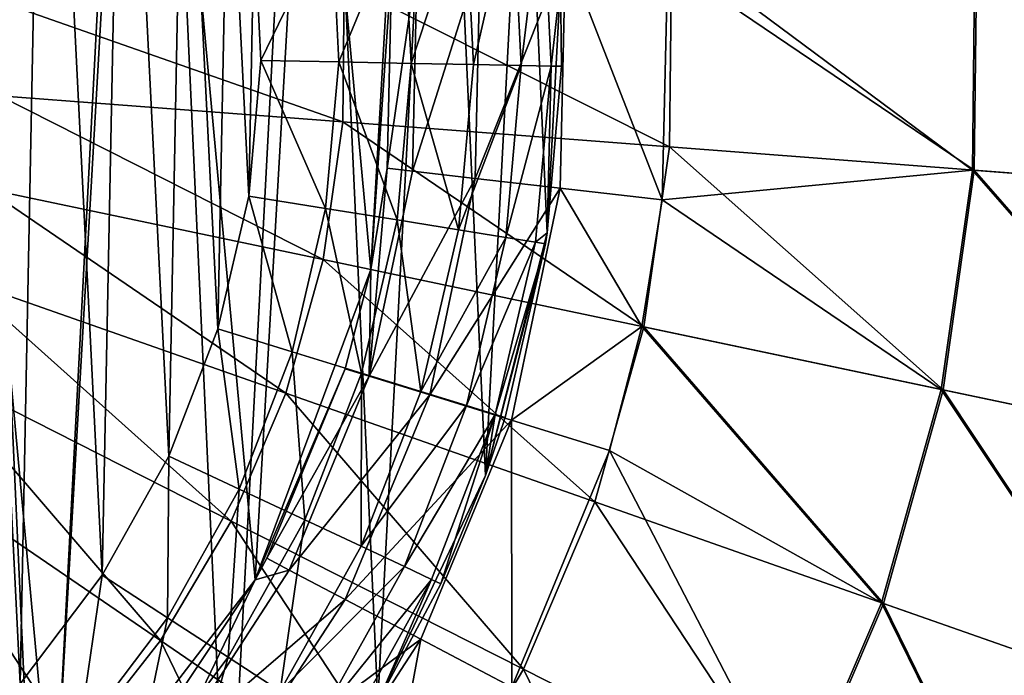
# Model space of a CAD drawing. Header units: millimetres. Extents: x 64 to 3333, y 103 to 3347.
# Tile 205 of 519: x 918 to 934, y 3178 to 3189. Entities that reach past the tile are written whole.
import ezdxf

# ---------------------------------------------------------------- set-up
doc = ezdxf.new("R2010")
doc.units = ezdxf.units.MM
doc.header["$LTSCALE"] = 25.4
doc.layers.get('0').update_dxf_attribs({"true_color": 0xff5454})

# ---------------------------------------------------------------- blocks, each defined once
blk = doc.blocks.new('SPIDER-6785-9743.STL')
at = {"color": 0}
mesh = blk.add_polyface(dxfattribs=at)
corners = [(884.71, 3191.716, 114.71), (885.089, 3183.433, 114.71), (884.492, 3187.556, 114.71), (885.736, 3195.753, 114.71), (886.48, 3179.506, 114.71), (887.529, 3199.513, 114.71), (888.609, 3175.926, 114.71), (890.022, 3202.851, 114.71), (891.397, 3172.83, 114.71), (893.118, 3205.638, 114.71), (894.734, 3170.337, 114.71), (896.698, 3207.768, 114.71), (898.494, 3168.544, 114.71), (900.625, 3209.158, 114.71), (902.532, 3167.518, 114.71), (904.748, 3209.755, 114.71), (906.692, 3167.3, 114.71), (908.908, 3209.537, 114.71), (910.814, 3167.897, 114.71), (912.945, 3208.511, 114.71), (914.741, 3169.288, 114.71), (916.705, 3206.718, 114.71), (918.321, 3171.417, 114.71), (920.043, 3204.225, 114.71), (921.417, 3174.205, 114.71), (922.83, 3201.129, 114.71), (923.91, 3177.542, 114.71), (924.96, 3197.549, 114.71), (925.704, 3181.302, 114.71), (926.35, 3193.622, 114.71), (926.729, 3185.34, 114.71), (926.947, 3189.5, 114.71)]
mesh.append_faces([[corners[k] for k in face] for face in [(0, 1, 2), (30, 29, 31)]], dxfattribs={"vtx0": -1, "color": 0})
mesh.append_faces([[corners[k] for k in face] for face in [(1, 3, 4), (4, 5, 6), (6, 7, 8), (8, 9, 10), (10, 11, 12), (12, 13, 14), (14, 15, 16), (16, 17, 18), (18, 19, 20), (20, 21, 22), (22, 23, 24), (24, 25, 26), (26, 27, 28), (28, 29, 30)]], dxfattribs={"vtx0": -1, "vtx1": -1, "color": 0})
mesh.append_faces([[corners[k] for k in face] for face in [(1, 0, 3), (4, 3, 5), (6, 5, 7), (8, 7, 9), (10, 9, 11), (12, 11, 13), (14, 13, 15), (16, 15, 17), (18, 17, 19), (20, 19, 21), (22, 21, 23), (24, 23, 25), (26, 25, 27), (28, 27, 29)]], dxfattribs={"vtx0": -1, "vtx2": -1, "color": 0})
at = {"color": 7, "true_color": 0xffffff}
mesh = blk.add_polyface(dxfattribs=at)
corners = [(887.787, 3184.107, 124.919), (888.413, 3194.977, 124.919), (887.281, 3189.59, 124.919), (889.886, 3179.018, 124.919), (891.083, 3199.792, 124.919), (893.393, 3174.773, 124.919), (895.053, 3203.606, 124.919), (897.995, 3171.751, 124.919), (899.972, 3206.08, 124.919), (903.283, 3170.219, 124.919), (905.401, 3206.994, 124.919), (908.787, 3170.314, 124.919), (910.858, 3206.268, 124.919), (914.02, 3172.028, 124.919), (915.859, 3203.965, 124.919), (918.514, 3175.208, 124.919), (919.959, 3200.291, 124.919), (921.872, 3179.57, 124.919), (922.793, 3195.571, 124.919), (923.795, 3184.729, 124.919), (924.111, 3190.226, 124.919)]
mesh.append_faces([[corners[k] for k in face] for face in [(0, 1, 2), (18, 19, 20)]], dxfattribs={"vtx0": -1, "color": 7})
mesh.append_faces([[corners[k] for k in face] for face in [(1, 3, 4), (4, 5, 6), (6, 7, 8), (8, 9, 10), (10, 11, 12), (12, 13, 14), (14, 15, 16), (16, 17, 18)]], dxfattribs={"vtx0": -1, "vtx1": -1, "color": 7})
mesh.append_faces([[corners[k] for k in face] for face in [(1, 0, 3), (4, 3, 5), (6, 5, 7), (8, 7, 9), (10, 9, 11), (12, 11, 13), (14, 13, 15), (16, 15, 17), (18, 17, 19)]], dxfattribs={"vtx0": -1, "vtx2": -1, "color": 7})
at = {"color": 0}
mesh = blk.add_polyface(dxfattribs=at)
corners = [(889.761, 3185.463, 179.71), (889.535, 3189.98, 179.71), (889.49, 3187.713, 179.71), (889.894, 3192.219, 179.71), (890.343, 3183.271, 179.71), (890.562, 3194.385, 179.71), (891.224, 3181.183, 179.71), (891.525, 3196.438, 179.71), (892.388, 3179.237, 179.71), (892.764, 3198.336, 179.71), (893.81, 3177.472, 179.71), (894.255, 3200.044, 179.71), (895.465, 3175.922, 179.71), (895.969, 3201.527, 179.71), (897.319, 3174.617, 179.71), (897.873, 3202.758, 179.71), (899.337, 3173.584, 179.71), (899.93, 3203.711, 179.71), (901.479, 3172.841, 179.71), (902.1, 3204.369, 179.71), (903.703, 3172.403, 179.71), (904.34, 3204.719, 179.71), (905.967, 3172.28, 179.71), (906.606, 3204.753, 179.71), (908.226, 3172.472, 179.71), (908.856, 3204.472, 179.71), (910.436, 3172.977, 179.71), (911.044, 3203.88, 179.71), (912.554, 3173.785, 179.71), (913.129, 3202.99, 179.71), (914.54, 3174.879, 179.71), (915.07, 3201.818, 179.71), (916.353, 3176.24, 179.71), (916.829, 3200.387, 179.71), (917.96, 3177.839, 179.71), (918.371, 3198.726, 179.71), (919.328, 3179.647, 179.71), (919.667, 3196.866, 179.71), (920.432, 3181.627, 179.71), (920.692, 3194.844, 179.71), (921.249, 3183.742, 179.71), (921.425, 3192.698, 179.71), (921.764, 3185.95, 179.71), (921.853, 3190.472, 179.71), (921.967, 3188.208, 179.71)]
mesh.append_faces([[corners[k] for k in face] for face in [(0, 1, 2), (43, 42, 44)]], dxfattribs={"vtx0": -1, "color": 0})
mesh.append_faces([[corners[k] for k in face] for face in [(1, 0, 3), (3, 4, 5), (5, 6, 7), (7, 8, 9), (9, 10, 11), (11, 12, 13), (13, 14, 15), (15, 16, 17), (17, 18, 19), (19, 20, 21), (21, 22, 23), (23, 24, 25), (25, 26, 27), (27, 28, 29), (29, 30, 31), (31, 32, 33), (33, 34, 35), (35, 36, 37), (37, 38, 39), (39, 40, 41), (41, 42, 43)]], dxfattribs={"vtx0": -1, "vtx1": -1, "color": 0})
mesh.append_faces([[corners[k] for k in face] for face in [(3, 0, 4), (5, 4, 6), (7, 6, 8), (9, 8, 10), (11, 10, 12), (13, 12, 14), (15, 14, 16), (17, 16, 18), (19, 18, 20), (21, 20, 22), (23, 22, 24), (25, 24, 26), (27, 26, 28), (29, 28, 30), (31, 30, 32), (33, 32, 34), (35, 34, 36), (37, 36, 38), (39, 38, 40), (41, 40, 42)]], dxfattribs={"vtx0": -1, "vtx2": -1, "color": 0})
mesh = blk.add_polyface(dxfattribs=at)
corners = [(926.152, 3190.99, 177.21), (925.501, 3188.138, 178.246), (926.296, 3188.123, 177.21), (925.363, 3190.895, 178.246)]
mesh.append_faces([[corners[k] for k in face] for face in [(0, 1, 2), (1, 0, 3)]], dxfattribs={"vtx0": -1, "color": 0})
mesh = blk.add_polyface(dxfattribs=at)
corners = [(926.648, 3191.05, 176.004), (926.296, 3188.123, 177.21), (926.795, 3188.113, 176.004), (926.152, 3190.99, 177.21)]
mesh.append_faces([[corners[k] for k in face] for face in [(0, 1, 2), (1, 0, 3)]], dxfattribs={"vtx0": -1, "color": 0})
mesh = blk.add_polyface(dxfattribs=at)
corners = [(926.648, 3191.05, 176.004), (926.795, 3188.113, 176.004), (926.947, 3189.5, 174.71)]
mesh.append_faces([[corners[k] for k in face] for face in [(0, 1, 2)]], dxfattribs={"color": 0})
mesh = blk.add_polyface(dxfattribs=at)
corners = [(924.466, 3188.158, 179.04), (925.363, 3190.895, 178.246), (924.335, 3190.771, 179.04), (925.501, 3188.138, 178.246)]
mesh.append_faces([[corners[k] for k in face] for face in [(0, 1, 2), (1, 0, 3)]], dxfattribs={"vtx0": -1, "color": 0})
mesh = blk.add_polyface(dxfattribs=at)
corners = [(923.26, 3188.182, 179.54), (924.335, 3190.771, 179.04), (923.138, 3190.627, 179.54), (924.466, 3188.158, 179.04)]
mesh.append_faces([[corners[k] for k in face] for face in [(0, 1, 2), (1, 0, 3)]], dxfattribs={"vtx0": -1, "color": 0})
mesh = blk.add_polyface(dxfattribs=at)
corners = [(921.967, 3188.208, 179.71), (923.138, 3190.627, 179.54), (921.853, 3190.472, 179.71), (923.26, 3188.182, 179.54)]
mesh.append_faces([[corners[k] for k in face] for face in [(0, 1, 2), (1, 0, 3)]], dxfattribs={"vtx0": -1, "color": 0})
at = {"color": 7, "true_color": 0xffffff}
mesh = blk.add_polyface(dxfattribs=at)
corners = [(924.111, 3190.226, 124.919), (923.795, 3184.729, 124.919), (924.144, 3189.821, 110.691)]
mesh.append_faces([[corners[k] for k in face] for face in [(0, 1, 2)]], dxfattribs={"color": 7})
mesh = blk.add_polyface(dxfattribs=at)
corners = [(938.432, 3186.029, 96.858), (933.841, 3190.067, 100.694), (933.801, 3186.383, 100.694), (938.478, 3190.32, 96.858)]
mesh.append_faces([[corners[k] for k in face] for face in [(0, 1, 2), (1, 0, 3)]], dxfattribs={"vtx0": -1, "color": 7})
mesh = blk.add_polyface(dxfattribs=at)
corners = [(933.873, 3190.068, 23.083), (938.461, 3186.027, 26.924), (933.833, 3186.38, 23.083), (938.507, 3190.322, 26.924)]
mesh.append_faces([[corners[k] for k in face] for face in [(0, 1, 2), (1, 0, 3)]], dxfattribs={"vtx0": -1, "color": 7})
mesh = blk.add_polyface(dxfattribs=at)
corners = [(927.033, 3190.023, 105.177), (925.532, 3186.245, 106.87), (926.945, 3186.082, 105.177), (925.614, 3189.924, 106.87)]
mesh.append_faces([[corners[k] for k in face] for face in [(0, 1, 2), (1, 0, 3)]], dxfattribs={"vtx0": -1, "color": 7})
mesh = blk.add_polyface(dxfattribs=at)
corners = [(928.643, 3185.886, 103.919), (927.033, 3190.023, 105.177), (926.945, 3186.082, 105.177), (928.738, 3190.143, 103.919)]
mesh.append_faces([[corners[k] for k in face] for face in [(0, 1, 2), (1, 0, 3)]], dxfattribs={"vtx0": -1, "color": 7})
mesh = blk.add_polyface(dxfattribs=at)
corners = [(933.801, 3186.383, 100.694), (928.738, 3190.143, 103.919), (928.643, 3185.886, 103.919)]
mesh.append_faces([[corners[k] for k in face] for face in [(0, 1, 2)]], dxfattribs={"color": 7})
mesh = blk.add_polyface(dxfattribs=at)
corners = [(933.841, 3190.067, 100.694), (928.738, 3190.143, 103.919), (933.801, 3186.383, 100.694)]
mesh.append_faces([[corners[k] for k in face] for face in [(0, 1, 2)]], dxfattribs={"color": 7})
mesh = blk.add_polyface(dxfattribs=at)
corners = [(928.795, 3189.791, 19.854), (933.833, 3186.38, 23.083), (928.762, 3186.768, 19.854), (933.873, 3190.068, 23.083)]
mesh.append_faces([[corners[k] for k in face] for face in [(0, 1, 2), (1, 0, 3)]], dxfattribs={"vtx0": -1, "color": 7})
mesh = blk.add_polyface(dxfattribs=at)
corners = [(924.564, 3189.85, 108.956), (924.068, 3186.413, 110.691), (924.486, 3186.365, 108.956), (924.144, 3189.821, 110.691)]
mesh.append_faces([[corners[k] for k in face] for face in [(0, 1, 2), (1, 0, 3)]], dxfattribs={"vtx0": -1, "color": 7})
mesh = blk.add_polyface(dxfattribs=at)
corners = [(925.614, 3189.924, 106.87), (924.486, 3186.365, 108.956), (925.532, 3186.245, 106.87), (924.564, 3189.85, 108.956)]
mesh.append_faces([[corners[k] for k in face] for face in [(0, 1, 2), (1, 0, 3)]], dxfattribs={"vtx0": -1, "color": 7})
mesh = blk.add_polyface(dxfattribs=at)
corners = [(923.352, 3189.493, 17.288), (928.762, 3186.768, 19.854), (923.327, 3187.183, 17.288), (928.795, 3189.791, 19.854)]
mesh.append_faces([[corners[k] for k in face] for face in [(0, 1, 2), (1, 0, 3)]], dxfattribs={"vtx0": -1, "color": 7})
mesh = blk.add_polyface(dxfattribs=at)
corners = [(924.144, 3189.821, 110.691), (923.795, 3184.729, 124.919), (924.068, 3186.413, 110.691)]
mesh.append_faces([[corners[k] for k in face] for face in [(0, 1, 2)]], dxfattribs={"color": 7})
mesh = blk.add_polyface(dxfattribs=at)
corners = [(917.632, 3189.179, 15.426), (923.327, 3187.183, 17.288), (917.615, 3187.619, 15.426), (923.352, 3189.493, 17.288)]
mesh.append_faces([[corners[k] for k in face] for face in [(0, 1, 2), (1, 0, 3)]], dxfattribs={"vtx0": -1, "color": 7})
at = {"color": 0}
mesh = blk.add_polyface(dxfattribs=at)
corners = [(926.947, 3189.5, 114.71), (926.966, 3188.109, 174.71), (926.729, 3185.34, 114.71)]
mesh.append_faces([[corners[k] for k in face] for face in [(0, 1, 2)]], dxfattribs={"color": 0})
mesh = blk.add_polyface(dxfattribs=at)
corners = [(926.947, 3189.5, 174.71), (926.795, 3188.113, 176.004), (926.966, 3188.109, 174.71)]
mesh.append_faces([[corners[k] for k in face] for face in [(0, 1, 2)]], dxfattribs={"color": 0})
mesh = blk.add_polyface(dxfattribs=at)
corners = [(926.947, 3189.5, 174.71), (926.966, 3188.109, 174.71), (926.947, 3189.5, 114.71)]
mesh.append_faces([[corners[k] for k in face] for face in [(0, 1, 2)]], dxfattribs={"color": 0})
mesh = blk.add_polyface(dxfattribs=at)
corners = [(923.042, 3185.744, 179.54), (921.967, 3188.208, 179.71), (921.764, 3185.95, 179.71), (923.26, 3188.182, 179.54)]
mesh.append_faces([[corners[k] for k in face] for face in [(0, 1, 2), (1, 0, 3)]], dxfattribs={"vtx0": -1, "color": 0})
mesh = blk.add_polyface(dxfattribs=at)
corners = [(924.232, 3185.553, 179.04), (923.26, 3188.182, 179.54), (923.042, 3185.744, 179.54), (924.466, 3188.158, 179.04)]
mesh.append_faces([[corners[k] for k in face] for face in [(0, 1, 2), (1, 0, 3)]], dxfattribs={"vtx0": -1, "color": 0})
mesh = blk.add_polyface(dxfattribs=at)
corners = [(925.255, 3185.389, 178.246), (924.466, 3188.158, 179.04), (924.232, 3185.553, 179.04), (925.501, 3188.138, 178.246)]
mesh.append_faces([[corners[k] for k in face] for face in [(0, 1, 2), (1, 0, 3)]], dxfattribs={"vtx0": -1, "color": 0})
mesh = blk.add_polyface(dxfattribs=at)
corners = [(926.296, 3188.123, 177.21), (925.255, 3185.389, 178.246), (926.039, 3185.263, 177.21), (925.501, 3188.138, 178.246)]
mesh.append_faces([[corners[k] for k in face] for face in [(0, 1, 2), (1, 0, 3)]], dxfattribs={"vtx0": -1, "color": 0})
mesh = blk.add_polyface(dxfattribs=at)
corners = [(926.795, 3188.113, 176.004), (926.039, 3185.263, 177.21), (926.532, 3185.184, 176.004), (926.296, 3188.123, 177.21)]
mesh.append_faces([[corners[k] for k in face] for face in [(0, 1, 2), (1, 0, 3)]], dxfattribs={"vtx0": -1, "color": 0})
mesh = blk.add_polyface(dxfattribs=at)
corners = [(926.795, 3188.113, 176.004), (926.532, 3185.184, 176.004), (926.729, 3185.34, 174.71)]
mesh.append_faces([[corners[k] for k in face] for face in [(0, 1, 2)]], dxfattribs={"color": 0})
mesh = blk.add_polyface(dxfattribs=at)
corners = [(926.795, 3188.113, 176.004), (926.729, 3185.34, 174.71), (926.966, 3188.109, 174.71)]
mesh.append_faces([[corners[k] for k in face] for face in [(0, 1, 2)]], dxfattribs={"color": 0})
mesh = blk.add_polyface(dxfattribs=at)
corners = [(926.966, 3188.109, 174.71), (926.729, 3185.34, 174.71), (926.729, 3185.34, 114.71)]
mesh.append_faces([[corners[k] for k in face] for face in [(0, 1, 2)]], dxfattribs={"color": 0})
at = {"color": 7, "true_color": 0xffffff}
mesh = blk.add_polyface(dxfattribs=at)
corners = [(917.615, 3187.619, 15.426), (923.001, 3184.896, 17.288), (917.394, 3186.074, 15.426), (923.327, 3187.183, 17.288)]
mesh.append_faces([[corners[k] for k in face] for face in [(0, 1, 2), (1, 0, 3)]], dxfattribs={"vtx0": -1, "color": 7})
mesh = blk.add_polyface(dxfattribs=at)
corners = [(923.327, 3187.183, 17.288), (928.335, 3183.775, 19.854), (923.001, 3184.896, 17.288), (928.762, 3186.768, 19.854)]
mesh.append_faces([[corners[k] for k in face] for face in [(0, 1, 2), (1, 0, 3)]], dxfattribs={"vtx0": -1, "color": 7})
mesh = blk.add_polyface(dxfattribs=at)
corners = [(928.762, 3186.768, 19.854), (933.312, 3182.729, 23.083), (928.335, 3183.775, 19.854), (933.833, 3186.38, 23.083)]
mesh.append_faces([[corners[k] for k in face] for face in [(0, 1, 2), (1, 0, 3)]], dxfattribs={"vtx0": -1, "color": 7})
mesh = blk.add_polyface(dxfattribs=at)
corners = [(924.068, 3186.413, 110.691), (923.769, 3182.954, 108.956), (924.486, 3186.365, 108.956)]
mesh.append_faces([[corners[k] for k in face] for face in [(0, 1, 2)]], dxfattribs={"color": 7})
mesh = blk.add_polyface(dxfattribs=at)
corners = [(924.068, 3186.413, 110.691), (923.795, 3184.729, 110.691), (923.769, 3182.954, 108.956)]
mesh.append_faces([[corners[k] for k in face] for face in [(0, 1, 2)]], dxfattribs={"color": 7})
mesh = blk.add_polyface(dxfattribs=at)
corners = [(924.068, 3186.413, 110.691), (923.795, 3184.729, 124.919), (923.795, 3184.729, 110.691)]
mesh.append_faces([[corners[k] for k in face] for face in [(0, 1, 2)]], dxfattribs={"color": 7})
mesh = blk.add_polyface(dxfattribs=at)
corners = [(925.532, 3186.245, 106.87), (923.769, 3182.954, 108.956), (924.775, 3182.643, 106.87), (924.486, 3186.365, 108.956)]
mesh.append_faces([[corners[k] for k in face] for face in [(0, 1, 2), (1, 0, 3)]], dxfattribs={"vtx0": -1, "color": 7})
mesh = blk.add_polyface(dxfattribs=at)
corners = [(926.945, 3186.082, 105.177), (924.775, 3182.643, 106.87), (926.134, 3182.223, 105.177), (925.532, 3186.245, 106.87)]
mesh.append_faces([[corners[k] for k in face] for face in [(0, 1, 2), (1, 0, 3)]], dxfattribs={"vtx0": -1, "color": 7})
mesh = blk.add_polyface(dxfattribs=at)
corners = [(933.801, 3186.383, 100.694), (928.643, 3185.886, 103.919), (933.281, 3182.736, 100.694)]
mesh.append_faces([[corners[k] for k in face] for face in [(0, 1, 2)]], dxfattribs={"color": 7})
mesh = blk.add_polyface(dxfattribs=at)
corners = [(937.826, 3181.781, 96.858), (933.801, 3186.383, 100.694), (933.281, 3182.736, 100.694), (938.432, 3186.029, 96.858)]
mesh.append_faces([[corners[k] for k in face] for face in [(0, 1, 2), (1, 0, 3)]], dxfattribs={"vtx0": -1, "color": 7})
mesh = blk.add_polyface(dxfattribs=at)
corners = [(933.833, 3186.38, 23.083), (937.854, 3181.775, 26.924), (933.312, 3182.729, 23.083), (938.461, 3186.027, 26.924)]
mesh.append_faces([[corners[k] for k in face] for face in [(0, 1, 2), (1, 0, 3)]], dxfattribs={"vtx0": -1, "color": 7})
mesh = blk.add_polyface(dxfattribs=at)
corners = [(917.394, 3186.074, 15.426), (922.379, 3182.671, 17.288), (916.974, 3184.571, 15.426), (923.001, 3184.896, 17.288)]
mesh.append_faces([[corners[k] for k in face] for face in [(0, 1, 2), (1, 0, 3)]], dxfattribs={"vtx0": -1, "color": 7})
mesh = blk.add_polyface(dxfattribs=at)
corners = [(928.301, 3183.782, 103.919), (926.945, 3186.082, 105.177), (926.134, 3182.223, 105.177)]
mesh.append_faces([[corners[k] for k in face] for face in [(0, 1, 2)]], dxfattribs={"color": 7})
mesh = blk.add_polyface(dxfattribs=at)
corners = [(928.643, 3185.886, 103.919), (926.945, 3186.082, 105.177), (928.301, 3183.782, 103.919)]
mesh.append_faces([[corners[k] for k in face] for face in [(0, 1, 2)]], dxfattribs={"color": 7})
at = {"color": 0}
mesh = blk.add_polyface(dxfattribs=at)
corners = [(922.486, 3183.361, 179.54), (921.764, 3185.95, 179.71), (921.249, 3183.742, 179.71), (923.042, 3185.744, 179.54)]
mesh.append_faces([[corners[k] for k in face] for face in [(0, 1, 2), (1, 0, 3)]], dxfattribs={"vtx0": -1, "color": 0})
mesh = blk.add_polyface(dxfattribs=at)
corners = [(923.638, 3183.006, 179.04), (923.042, 3185.744, 179.54), (922.486, 3183.361, 179.54), (924.232, 3185.553, 179.04)]
mesh.append_faces([[corners[k] for k in face] for face in [(0, 1, 2), (1, 0, 3)]], dxfattribs={"vtx0": -1, "color": 0})
at = {"color": 7, "true_color": 0xffffff}
mesh = blk.add_polyface(dxfattribs=at)
corners = [(933.281, 3182.736, 100.694), (928.643, 3185.886, 103.919), (928.301, 3183.782, 103.919)]
mesh.append_faces([[corners[k] for k in face] for face in [(0, 1, 2)]], dxfattribs={"color": 7})
at = {"color": 0}
mesh = blk.add_polyface(dxfattribs=at)
corners = [(924.628, 3182.701, 178.246), (924.232, 3185.553, 179.04), (923.638, 3183.006, 179.04), (925.255, 3185.389, 178.246)]
mesh.append_faces([[corners[k] for k in face] for face in [(0, 1, 2), (1, 0, 3)]], dxfattribs={"vtx0": -1, "color": 0})
mesh = blk.add_polyface(dxfattribs=at)
corners = [(926.039, 3185.263, 177.21), (924.628, 3182.701, 178.246), (925.387, 3182.467, 177.21), (925.255, 3185.389, 178.246)]
mesh.append_faces([[corners[k] for k in face] for face in [(0, 1, 2), (1, 0, 3)]], dxfattribs={"vtx0": -1, "color": 0})
mesh = blk.add_polyface(dxfattribs=at)
corners = [(926.532, 3185.184, 176.004), (925.387, 3182.467, 177.21), (925.864, 3182.32, 176.004), (926.039, 3185.263, 177.21)]
mesh.append_faces([[corners[k] for k in face] for face in [(0, 1, 2), (1, 0, 3)]], dxfattribs={"vtx0": -1, "color": 0})
mesh = blk.add_polyface(dxfattribs=at)
corners = [(926.729, 3185.34, 174.71), (926.701, 3185.156, 174.71), (925.704, 3181.302, 114.71)]
mesh.append_faces([[corners[k] for k in face] for face in [(0, 1, 2)]], dxfattribs={"color": 0})
mesh = blk.add_polyface(dxfattribs=at)
corners = [(926.729, 3185.34, 174.71), (925.704, 3181.302, 114.71), (926.729, 3185.34, 114.71)]
mesh.append_faces([[corners[k] for k in face] for face in [(0, 1, 2)]], dxfattribs={"color": 0})
mesh = blk.add_polyface(dxfattribs=at)
corners = [(926.729, 3185.34, 174.71), (926.532, 3185.184, 176.004), (926.701, 3185.156, 174.71)]
mesh.append_faces([[corners[k] for k in face] for face in [(0, 1, 2)]], dxfattribs={"color": 0})
mesh = blk.add_polyface(dxfattribs=at)
corners = [(926.701, 3185.156, 174.71), (926.027, 3182.269, 174.71), (925.704, 3181.302, 114.71)]
mesh.append_faces([[corners[k] for k in face] for face in [(0, 1, 2)]], dxfattribs={"color": 0})
mesh = blk.add_polyface(dxfattribs=at)
corners = [(926.701, 3185.156, 174.71), (925.864, 3182.32, 176.004), (926.027, 3182.269, 174.71), (926.532, 3185.184, 176.004)]
mesh.append_faces([[corners[k] for k in face] for face in [(0, 1, 2), (1, 0, 3)]], dxfattribs={"vtx0": -1, "color": 0})
at = {"color": 7, "true_color": 0xffffff}
mesh = blk.add_polyface(dxfattribs=at)
corners = [(923.001, 3184.896, 17.288), (927.521, 3180.864, 19.854), (922.379, 3182.671, 17.288), (928.335, 3183.775, 19.854)]
mesh.append_faces([[corners[k] for k in face] for face in [(0, 1, 2), (1, 0, 3)]], dxfattribs={"vtx0": -1, "color": 7})
mesh = blk.add_polyface(dxfattribs=at)
corners = [(923.795, 3184.729, 124.919), (921.872, 3179.57, 124.919), (923.367, 3183.078, 110.691)]
mesh.append_faces([[corners[k] for k in face] for face in [(0, 1, 2)]], dxfattribs={"color": 7})
mesh = blk.add_polyface(dxfattribs=at)
corners = [(923.795, 3184.729, 110.691), (923.367, 3183.078, 110.691), (923.769, 3182.954, 108.956)]
mesh.append_faces([[corners[k] for k in face] for face in [(0, 1, 2)]], dxfattribs={"color": 7})
mesh = blk.add_polyface(dxfattribs=at)
corners = [(923.795, 3184.729, 124.919), (923.367, 3183.078, 110.691), (923.795, 3184.729, 110.691)]
mesh.append_faces([[corners[k] for k in face] for face in [(0, 1, 2)]], dxfattribs={"color": 7})
mesh = blk.add_polyface(dxfattribs=at)
corners = [(916.974, 3184.571, 15.426), (921.472, 3180.547, 17.288), (916.362, 3183.136, 15.426), (922.379, 3182.671, 17.288)]
mesh.append_faces([[corners[k] for k in face] for face in [(0, 1, 2), (1, 0, 3)]], dxfattribs={"vtx0": -1, "color": 7})
mesh = blk.add_polyface(dxfattribs=at)
corners = [(928.301, 3183.782, 103.919), (926.134, 3182.223, 105.177), (927.767, 3181.719, 103.919)]
mesh.append_faces([[corners[k] for k in face] for face in [(0, 1, 2)]], dxfattribs={"color": 7})
mesh = blk.add_polyface(dxfattribs=at)
corners = [(932.289, 3179.188, 100.694), (928.301, 3183.782, 103.919), (927.767, 3181.719, 103.919)]
mesh.append_faces([[corners[k] for k in face] for face in [(0, 1, 2)]], dxfattribs={"color": 7})
mesh = blk.add_polyface(dxfattribs=at)
corners = [(933.281, 3182.736, 100.694), (928.301, 3183.782, 103.919), (932.289, 3179.188, 100.694)]
mesh.append_faces([[corners[k] for k in face] for face in [(0, 1, 2)]], dxfattribs={"color": 7})
at = {"color": 0}
mesh = blk.add_polyface(dxfattribs=at)
corners = [(921.603, 3181.078, 179.54), (921.249, 3183.742, 179.71), (920.432, 3181.627, 179.71), (922.486, 3183.361, 179.54)]
mesh.append_faces([[corners[k] for k in face] for face in [(0, 1, 2), (1, 0, 3)]], dxfattribs={"vtx0": -1, "color": 0})
at = {"color": 7, "true_color": 0xffffff}
mesh = blk.add_polyface(dxfattribs=at)
corners = [(928.335, 3183.775, 19.854), (932.32, 3179.177, 23.083), (927.521, 3180.864, 19.854), (933.312, 3182.729, 23.083)]
mesh.append_faces([[corners[k] for k in face] for face in [(0, 1, 2), (1, 0, 3)]], dxfattribs={"vtx0": -1, "color": 7})
at = {"color": 0}
mesh = blk.add_polyface(dxfattribs=at)
corners = [(922.695, 3180.566, 179.04), (922.486, 3183.361, 179.54), (921.603, 3181.078, 179.54), (923.638, 3183.006, 179.04)]
mesh.append_faces([[corners[k] for k in face] for face in [(0, 1, 2), (1, 0, 3)]], dxfattribs={"vtx0": -1, "color": 0})
at = {"color": 7, "true_color": 0xffffff}
mesh = blk.add_polyface(dxfattribs=at)
corners = [(916.362, 3183.136, 15.426), (920.296, 3178.559, 17.288), (915.567, 3181.793, 15.426), (921.472, 3180.547, 17.288)]
mesh.append_faces([[corners[k] for k in face] for face in [(0, 1, 2), (1, 0, 3)]], dxfattribs={"vtx0": -1, "color": 7})
mesh = blk.add_polyface(dxfattribs=at)
corners = [(923.367, 3183.078, 110.691), (921.872, 3179.57, 124.919), (922.065, 3179.928, 110.691)]
mesh.append_faces([[corners[k] for k in face] for face in [(0, 1, 2)]], dxfattribs={"color": 7})
mesh = blk.add_polyface(dxfattribs=at)
corners = [(923.769, 3182.954, 108.956), (922.065, 3179.928, 110.691), (922.438, 3179.732, 108.956), (923.367, 3183.078, 110.691)]
mesh.append_faces([[corners[k] for k in face] for face in [(0, 1, 2), (1, 0, 3)]], dxfattribs={"vtx0": -1, "color": 7})
at = {"color": 0}
mesh = blk.add_polyface(dxfattribs=at)
corners = [(923.633, 3180.126, 178.246), (923.638, 3183.006, 179.04), (922.695, 3180.566, 179.04), (924.628, 3182.701, 178.246)]
mesh.append_faces([[corners[k] for k in face] for face in [(0, 1, 2), (1, 0, 3)]], dxfattribs={"vtx0": -1, "color": 0})
at = {"color": 7, "true_color": 0xffffff}
mesh = blk.add_polyface(dxfattribs=at)
corners = [(924.775, 3182.643, 106.87), (922.438, 3179.732, 108.956), (923.369, 3179.242, 106.87), (923.769, 3182.954, 108.956)]
mesh.append_faces([[corners[k] for k in face] for face in [(0, 1, 2), (1, 0, 3)]], dxfattribs={"vtx0": -1, "color": 7})
mesh = blk.add_polyface(dxfattribs=at)
corners = [(922.379, 3182.671, 17.288), (926.335, 3178.084, 19.854), (921.472, 3180.547, 17.288), (927.521, 3180.864, 19.854)]
mesh.append_faces([[corners[k] for k in face] for face in [(0, 1, 2), (1, 0, 3)]], dxfattribs={"vtx0": -1, "color": 7})
mesh = blk.add_polyface(dxfattribs=at)
corners = [(926.134, 3182.223, 105.177), (923.369, 3179.242, 106.87), (924.628, 3178.58, 105.177), (924.775, 3182.643, 106.87)]
mesh.append_faces([[corners[k] for k in face] for face in [(0, 1, 2), (1, 0, 3)]], dxfattribs={"vtx0": -1, "color": 7})
at = {"color": 0}
mesh = blk.add_polyface(dxfattribs=at)
corners = [(925.387, 3182.467, 177.21), (923.633, 3180.126, 178.246), (924.352, 3179.788, 177.21), (924.628, 3182.701, 178.246)]
mesh.append_faces([[corners[k] for k in face] for face in [(0, 1, 2), (1, 0, 3)]], dxfattribs={"vtx0": -1, "color": 0})
at = {"color": 7, "true_color": 0xffffff}
mesh = blk.add_polyface(dxfattribs=at)
corners = [(936.671, 3177.648, 96.858), (933.281, 3182.736, 100.694), (932.289, 3179.188, 100.694), (937.826, 3181.781, 96.858)]
mesh.append_faces([[corners[k] for k in face] for face in [(0, 1, 2), (1, 0, 3)]], dxfattribs={"vtx0": -1, "color": 7})
mesh = blk.add_polyface(dxfattribs=at)
corners = [(933.312, 3182.729, 23.083), (936.698, 3177.638, 26.924), (932.32, 3179.177, 23.083), (937.854, 3181.775, 26.924)]
mesh.append_faces([[corners[k] for k in face] for face in [(0, 1, 2), (1, 0, 3)]], dxfattribs={"vtx0": -1, "color": 7})
at = {"color": 0}
mesh = blk.add_polyface(dxfattribs=at)
corners = [(925.864, 3182.32, 176.004), (924.352, 3179.788, 177.21), (924.804, 3179.576, 176.004), (925.387, 3182.467, 177.21)]
mesh.append_faces([[corners[k] for k in face] for face in [(0, 1, 2), (1, 0, 3)]], dxfattribs={"vtx0": -1, "color": 0})
mesh = blk.add_polyface(dxfattribs=at)
corners = [(925.864, 3182.32, 176.004), (924.804, 3179.576, 176.004), (924.959, 3179.504, 174.71)]
mesh.append_faces([[corners[k] for k in face] for face in [(0, 1, 2)]], dxfattribs={"color": 0})
mesh = blk.add_polyface(dxfattribs=at)
corners = [(925.864, 3182.32, 176.004), (924.959, 3179.504, 174.71), (925.704, 3181.302, 174.71)]
mesh.append_faces([[corners[k] for k in face] for face in [(0, 1, 2)]], dxfattribs={"color": 0})
mesh = blk.add_polyface(dxfattribs=at)
corners = [(925.864, 3182.32, 176.004), (925.704, 3181.302, 174.71), (926.027, 3182.269, 174.71)]
mesh.append_faces([[corners[k] for k in face] for face in [(0, 1, 2)]], dxfattribs={"color": 0})
at = {"color": 7, "true_color": 0xffffff}
mesh = blk.add_polyface(dxfattribs=at)
corners = [(926.14, 3177.784, 103.919), (926.134, 3182.223, 105.177), (924.628, 3178.58, 105.177), (927.767, 3181.719, 103.919)]
mesh.append_faces([[corners[k] for k in face] for face in [(0, 1, 2), (1, 0, 3)]], dxfattribs={"vtx0": -1, "color": 7})
at = {"color": 0}
mesh = blk.add_polyface(dxfattribs=at)
corners = [(926.027, 3182.269, 174.71), (925.704, 3181.302, 174.71), (925.704, 3181.302, 114.71)]
mesh.append_faces([[corners[k] for k in face] for face in [(0, 1, 2)]], dxfattribs={"color": 0})
at = {"color": 7, "true_color": 0xffffff}
mesh = blk.add_polyface(dxfattribs=at)
corners = [(915.567, 3181.793, 15.426), (918.87, 3176.742, 17.288), (914.604, 3180.566, 15.426), (920.296, 3178.559, 17.288)]
mesh.append_faces([[corners[k] for k in face] for face in [(0, 1, 2), (1, 0, 3)]], dxfattribs={"vtx0": -1, "color": 7})
mesh = blk.add_polyface(dxfattribs=at)
corners = [(930.843, 3175.8, 100.694), (927.767, 3181.719, 103.919), (926.14, 3177.784, 103.919)]
mesh.append_faces([[corners[k] for k in face] for face in [(0, 1, 2)]], dxfattribs={"color": 7})
mesh = blk.add_polyface(dxfattribs=at)
corners = [(932.289, 3179.188, 100.694), (927.767, 3181.719, 103.919), (930.843, 3175.8, 100.694)]
mesh.append_faces([[corners[k] for k in face] for face in [(0, 1, 2)]], dxfattribs={"color": 7})
at = {"color": 0}
mesh = blk.add_polyface(dxfattribs=at)
corners = [(920.412, 3178.939, 179.54), (920.432, 3181.627, 179.71), (919.328, 3179.647, 179.71), (921.603, 3181.078, 179.54)]
mesh.append_faces([[corners[k] for k in face] for face in [(0, 1, 2), (1, 0, 3)]], dxfattribs={"vtx0": -1, "color": 0})
mesh = blk.add_polyface(dxfattribs=at)
corners = [(925.704, 3181.302, 114.71), (924.959, 3179.504, 174.71), (923.91, 3177.542, 114.71)]
mesh.append_faces([[corners[k] for k in face] for face in [(0, 1, 2)]], dxfattribs={"color": 0})
mesh = blk.add_polyface(dxfattribs=at)
corners = [(925.704, 3181.302, 174.71), (924.959, 3179.504, 174.71), (925.704, 3181.302, 114.71)]
mesh.append_faces([[corners[k] for k in face] for face in [(0, 1, 2)]], dxfattribs={"color": 0})
mesh = blk.add_polyface(dxfattribs=at)
corners = [(921.422, 3178.281, 179.04), (921.603, 3181.078, 179.54), (920.412, 3178.939, 179.54), (922.695, 3180.566, 179.04)]
mesh.append_faces([[corners[k] for k in face] for face in [(0, 1, 2), (1, 0, 3)]], dxfattribs={"vtx0": -1, "color": 0})
at = {"color": 7, "true_color": 0xffffff}
mesh = blk.add_polyface(dxfattribs=at)
corners = [(927.521, 3180.864, 19.854), (930.872, 3175.785, 23.083), (926.335, 3178.084, 19.854), (932.32, 3179.177, 23.083)]
mesh.append_faces([[corners[k] for k in face] for face in [(0, 1, 2), (1, 0, 3)]], dxfattribs={"vtx0": -1, "color": 7})
mesh = blk.add_polyface(dxfattribs=at)
corners = [(914.604, 3180.566, 15.426), (917.219, 3175.126, 17.288), (913.488, 3179.474, 15.426), (918.87, 3176.742, 17.288)]
mesh.append_faces([[corners[k] for k in face] for face in [(0, 1, 2), (1, 0, 3)]], dxfattribs={"vtx0": -1, "color": 7})
mesh = blk.add_polyface(dxfattribs=at)
corners = [(921.472, 3180.547, 17.288), (924.795, 3175.482, 19.854), (920.296, 3178.559, 17.288), (926.335, 3178.084, 19.854)]
mesh.append_faces([[corners[k] for k in face] for face in [(0, 1, 2), (1, 0, 3)]], dxfattribs={"vtx0": -1, "color": 7})
at = {"color": 0}
mesh = blk.add_polyface(dxfattribs=at)
corners = [(922.289, 3177.715, 178.246), (922.695, 3180.566, 179.04), (921.422, 3178.281, 179.04), (923.633, 3180.126, 178.246)]
mesh.append_faces([[corners[k] for k in face] for face in [(0, 1, 2), (1, 0, 3)]], dxfattribs={"vtx0": -1, "color": 0})
mesh = blk.add_polyface(dxfattribs=at)
corners = [(924.352, 3179.788, 177.21), (922.289, 3177.715, 178.246), (922.955, 3177.28, 177.21), (923.633, 3180.126, 178.246)]
mesh.append_faces([[corners[k] for k in face] for face in [(0, 1, 2), (1, 0, 3)]], dxfattribs={"vtx0": -1, "color": 0})
at = {"color": 7, "true_color": 0xffffff}
mesh = blk.add_polyface(dxfattribs=at)
corners = [(922.065, 3179.928, 110.691), (921.872, 3179.57, 110.691), (922.438, 3179.732, 108.956)]
mesh.append_faces([[corners[k] for k in face] for face in [(0, 1, 2)]], dxfattribs={"color": 7})
mesh = blk.add_polyface(dxfattribs=at)
corners = [(922.065, 3179.928, 110.691), (921.872, 3179.57, 124.919), (921.872, 3179.57, 110.691)]
mesh.append_faces([[corners[k] for k in face] for face in [(0, 1, 2)]], dxfattribs={"color": 7})
mesh = blk.add_polyface(dxfattribs=at)
corners = [(923.369, 3179.242, 106.87), (920.537, 3176.81, 108.956), (921.362, 3176.157, 106.87), (922.438, 3179.732, 108.956)]
mesh.append_faces([[corners[k] for k in face] for face in [(0, 1, 2), (1, 0, 3)]], dxfattribs={"vtx0": -1, "color": 7})
mesh = blk.add_polyface(dxfattribs=at)
corners = [(922.438, 3179.732, 108.956), (921.872, 3179.57, 110.691), (920.537, 3176.81, 108.956)]
mesh.append_faces([[corners[k] for k in face] for face in [(0, 1, 2)]], dxfattribs={"color": 7})
at = {"color": 0}
mesh = blk.add_polyface(dxfattribs=at)
corners = [(924.804, 3179.576, 176.004), (922.955, 3177.28, 177.21), (923.373, 3177.007, 176.004), (924.352, 3179.788, 177.21)]
mesh.append_faces([[corners[k] for k in face] for face in [(0, 1, 2), (1, 0, 3)]], dxfattribs={"vtx0": -1, "color": 0})
mesh = blk.add_polyface(dxfattribs=at)
corners = [(918.935, 3176.988, 179.54), (919.328, 3179.647, 179.71), (917.96, 3177.839, 179.71), (920.412, 3178.939, 179.54)]
mesh.append_faces([[corners[k] for k in face] for face in [(0, 1, 2), (1, 0, 3)]], dxfattribs={"vtx0": -1, "color": 0})
at = {"color": 7, "true_color": 0xffffff}
mesh = blk.add_polyface(dxfattribs=at)
corners = [(921.872, 3179.57, 124.919), (918.514, 3175.208, 124.919), (920.207, 3177.071, 110.691)]
mesh.append_faces([[corners[k] for k in face] for face in [(0, 1, 2)]], dxfattribs={"color": 7})
mesh = blk.add_polyface(dxfattribs=at)
corners = [(921.872, 3179.57, 110.691), (920.207, 3177.071, 110.691), (920.537, 3176.81, 108.956)]
mesh.append_faces([[corners[k] for k in face] for face in [(0, 1, 2)]], dxfattribs={"color": 7})
mesh = blk.add_polyface(dxfattribs=at)
corners = [(921.872, 3179.57, 124.919), (920.207, 3177.071, 110.691), (921.872, 3179.57, 110.691)]
mesh.append_faces([[corners[k] for k in face] for face in [(0, 1, 2)]], dxfattribs={"color": 7})
at = {"color": 0}
mesh = blk.add_polyface(dxfattribs=at)
corners = [(924.804, 3179.576, 176.004), (923.373, 3177.007, 176.004), (923.91, 3177.542, 174.71)]
mesh.append_faces([[corners[k] for k in face] for face in [(0, 1, 2)]], dxfattribs={"color": 0})
mesh = blk.add_polyface(dxfattribs=at)
corners = [(924.804, 3179.576, 176.004), (923.91, 3177.542, 174.71), (924.959, 3179.504, 174.71)]
mesh.append_faces([[corners[k] for k in face] for face in [(0, 1, 2)]], dxfattribs={"color": 0})
mesh = blk.add_polyface(dxfattribs=at)
corners = [(924.959, 3179.504, 174.71), (923.91, 3177.542, 174.71), (923.91, 3177.542, 114.71)]
mesh.append_faces([[corners[k] for k in face] for face in [(0, 1, 2)]], dxfattribs={"color": 0})
at = {"color": 7, "true_color": 0xffffff}
mesh = blk.add_polyface(dxfattribs=at)
corners = [(924.628, 3178.58, 105.177), (921.362, 3176.157, 106.87), (922.478, 3175.275, 105.177), (923.369, 3179.242, 106.87)]
mesh.append_faces([[corners[k] for k in face] for face in [(0, 1, 2), (1, 0, 3)]], dxfattribs={"vtx0": -1, "color": 7})
mesh = blk.add_polyface(dxfattribs=at)
corners = [(934.986, 3173.701, 96.858), (932.289, 3179.188, 100.694), (930.843, 3175.8, 100.694), (936.671, 3177.648, 96.858)]
mesh.append_faces([[corners[k] for k in face] for face in [(0, 1, 2), (1, 0, 3)]], dxfattribs={"vtx0": -1, "color": 7})
mesh = blk.add_polyface(dxfattribs=at)
corners = [(932.32, 3179.177, 23.083), (935.012, 3173.688, 26.924), (930.872, 3175.785, 23.083), (936.698, 3177.638, 26.924)]
mesh.append_faces([[corners[k] for k in face] for face in [(0, 1, 2), (1, 0, 3)]], dxfattribs={"vtx0": -1, "color": 7})
at = {"color": 0}
mesh = blk.add_polyface(dxfattribs=at)
corners = [(919.843, 3176.195, 179.04), (920.412, 3178.939, 179.54), (918.935, 3176.988, 179.54), (921.422, 3178.281, 179.04)]
mesh.append_faces([[corners[k] for k in face] for face in [(0, 1, 2), (1, 0, 3)]], dxfattribs={"vtx0": -1, "color": 0})
at = {"color": 7, "true_color": 0xffffff}
mesh = blk.add_polyface(dxfattribs=at)
corners = [(920.296, 3178.559, 17.288), (922.929, 3173.104, 19.854), (918.87, 3176.742, 17.288), (924.795, 3175.482, 19.854)]
mesh.append_faces([[corners[k] for k in face] for face in [(0, 1, 2), (1, 0, 3)]], dxfattribs={"vtx0": -1, "color": 7})
mesh = blk.add_polyface(dxfattribs=at)
corners = [(923.819, 3174.214, 103.919), (924.628, 3178.58, 105.177), (922.478, 3175.275, 105.177), (926.14, 3177.784, 103.919)]
mesh.append_faces([[corners[k] for k in face] for face in [(0, 1, 2), (1, 0, 3)]], dxfattribs={"vtx0": -1, "color": 7})
at = {"color": 0}
mesh = blk.add_polyface(dxfattribs=at)
corners = [(920.623, 3175.514, 178.246), (921.422, 3178.281, 179.04), (919.843, 3176.195, 179.04), (922.289, 3177.715, 178.246)]
mesh.append_faces([[corners[k] for k in face] for face in [(0, 1, 2), (1, 0, 3)]], dxfattribs={"vtx0": -1, "color": 0})
at = {"color": 7, "true_color": 0xffffff}
mesh = blk.add_polyface(dxfattribs=at)
corners = [(926.335, 3178.084, 19.854), (928.993, 3172.611, 23.083), (924.795, 3175.482, 19.854), (930.872, 3175.785, 23.083)]
mesh.append_faces([[corners[k] for k in face] for face in [(0, 1, 2), (1, 0, 3)]], dxfattribs={"vtx0": -1, "color": 7})

msp = doc.modelspace()

# ---------------------------------------------------------------- block references
at = {"color": 250, "true_color": 0x262626}
msp.add_blockref('SPIDER-6785-9743.STL', (0, 0), dxfattribs=at)

doc.saveas('drawing.dxf')
